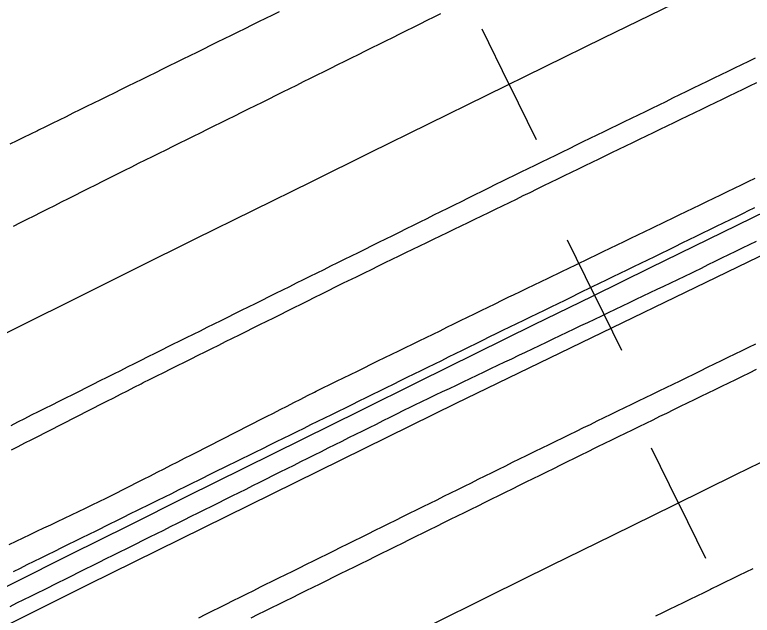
# Model space of a CAD drawing. Extents: x 1901471 to 1963503, y 756461 to 799997.
# Drawn here: x 1928810.1 to 1928906.3, y 772718.1 to 772796.4 of the extents above; entities that cross this region are included whole.
import ezdxf

# ---------------------------------------------------------------- set-up
doc = ezdxf.new("R2010")
doc.units = 0
for name, color, linetype in [('RD_EX_DR_ErosCtrl', 7, 'Continuous'), ('RD_EX_Fence_Other', 7, 'Continuous'), ('RD_EX_H2O', 7, 'Continuous'), ('RD_EX_Road', 7, 'Continuous'), ('RD_HC_Cl', 7, 'Continuous'), ('RD_HC_Data_Tic', 7, 'Continuous')]:
    doc.layers.add(name, color=color, linetype=linetype)

msp = doc.modelspace()

# ---------------------------------------------------------------- linework, layer by layer
at = {"layer": 'RD_EX_DR_ErosCtrl'}
for points in [[(1928809.37, 772727.32), (1928810.27, 772727.75), (1928811.17, 772728.18), (1928812.08, 772728.62), (1928812.98, 772729.05), (1928813.88, 772729.48), (1928814.78, 772729.91), (1928815.68, 772730.34), (1928816.58, 772730.78), (1928817.48, 772731.21), (1928818.39, 772731.64), (1928819.29, 772732.07), (1928820.19, 772732.51), (1928821.09, 772732.94), (1928821.99, 772733.37), (1928822.43, 772733.58), (1928823.32, 772734.03), (1928824.21, 772734.49), (1928825.1, 772734.94), (1928825.99, 772735.4), (1928826.88, 772735.85), (1928827.77, 772736.3), (1928828.66, 772736.76), (1928829.56, 772737.21), (1928830.45, 772737.67), (1928831.34, 772738.12), (1928832.23, 772738.57), (1928833.12, 772739.03), (1928834.01, 772739.48), (1928834.9, 772739.94), (1928835.79, 772740.39), (1928836.68, 772740.84), (1928837.57, 772741.3), (1928838.46, 772741.75), (1928839.35, 772742.21), (1928840.24, 772742.66), (1928841.13, 772743.11), (1928842.03, 772743.57), (1928842.92, 772744.02), (1928842.92, 772744.02), (1928843.81, 772744.48), (1928844.7, 772744.93), (1928845.59, 772745.39), (1928846.48, 772745.84), (1928847.37, 772746.29), (1928848.26, 772746.75), (1928849.15, 772747.2), (1928849.37, 772747.31), (1928850.27, 772747.75), (1928851.17, 772748.19), (1928852.06, 772748.63), (1928852.96, 772749.07), (1928853.86, 772749.51), (1928854.76, 772749.95), (1928855.66, 772750.39), (1928856.56, 772750.83), (1928857.45, 772751.27), (1928858.35, 772751.71), (1928859.25, 772752.15), (1928860.15, 772752.59), (1928861.05, 772753.03), (1928861.94, 772753.46), (1928862.84, 772753.9), (1928863.74, 772754.34), (1928864.64, 772754.78), (1928865.54, 772755.22), (1928866.43, 772755.66), (1928867.33, 772756.1), (1928868.23, 772756.54), (1928869.13, 772756.98), (1928870.03, 772757.42), (1928870.92, 772757.86), (1928871.82, 772758.3), (1928872.72, 772758.74), (1928873.62, 772759.18), (1928874.52, 772759.62), (1928875.12, 772759.91), (1928876.02, 772760.35), (1928876.92, 772760.78), (1928877.82, 772761.21), (1928878.72, 772761.65), (1928879.62, 772762.08), (1928881.43, 772762.95), (1928882.33, 772763.38), (1928883.23, 772763.82), (1928885.03, 772764.69), (1928885.93, 772765.12), (1928886.83, 772765.56), (1928887.73, 772765.99), (1928888.63, 772766.42), (1928889.53, 772766.86), (1928890.43, 772767.29), (1928891.33, 772767.73), (1928892.23, 772768.16), (1928893.14, 772768.59), (1928894.94, 772769.46), (1928895.84, 772769.9), (1928896.74, 772770.33), (1928897.64, 772770.76), (1928898.54, 772771.2), (1928899.44, 772771.63), (1928900.34, 772772.07), (1928901.24, 772772.5), (1928902.14, 772772.93), (1928902.14, 772772.93), (1928903.04, 772773.37), (1928903.94, 772773.81), (1928904.84, 772774.24), (1928905.74, 772774.68), (1928906.64, 772775.12)], [(1928906.75, 772766.87), (1928905.85, 772766.43), (1928904.95, 772765.99), (1928904.06, 772765.55), (1928903.16, 772765.11), (1928902.26, 772764.67), (1928901.36, 772764.23), (1928900.47, 772763.79), (1928899.57, 772763.35), (1928899.57, 772763.35), (1928898.67, 772762.9), (1928898.31, 772762.73), (1928897.41, 772762.3), (1928896.51, 772761.86), (1928895.6, 772761.43), (1928894.7, 772761), (1928893.8, 772760.57), (1928892.9, 772760.14), (1928891.99, 772759.71), (1928891.09, 772759.28), (1928890.19, 772758.85), (1928889.29, 772758.42), (1928888.38, 772757.99), (1928887.48, 772757.56), (1928886.58, 772757.13), (1928885.68, 772756.69), (1928884.78, 772756.26), (1928883.87, 772755.83), (1928882.97, 772755.4), (1928882.07, 772754.97), (1928881.17, 772754.54), (1928880.26, 772754.11), (1928879.36, 772753.68), (1928878.46, 772753.25), (1928877.56, 772752.82), (1928876.65, 772752.39), (1928875.75, 772751.96), (1928874.85, 772751.52), (1928873.95, 772751.09), (1928873.05, 772750.66), (1928872.14, 772750.23), (1928871.24, 772749.8), (1928870.34, 772749.37), (1928869.44, 772748.94), (1928868.53, 772748.51), (1928867.63, 772748.08), (1928866.73, 772747.65), (1928865.83, 772747.22), (1928864.92, 772746.79), (1928864.02, 772746.36), (1928863.12, 772745.92), (1928862.22, 772745.49), (1928861.67, 772745.23), (1928860.78, 772744.79), (1928859.88, 772744.34), (1928858.99, 772743.89), (1928858.09, 772743.45), (1928857.2, 772743), (1928856.3, 772742.56), (1928855.41, 772742.11), (1928854.51, 772741.66), (1928853.62, 772741.22), (1928852.72, 772740.77), (1928851.83, 772740.32), (1928850.93, 772739.88), (1928850.04, 772739.43), (1928849.14, 772738.99), (1928848.25, 772738.54), (1928847.36, 772738.09), (1928846.46, 772737.65), (1928845.57, 772737.2), (1928844.67, 772736.76), (1928843.78, 772736.31), (1928842.88, 772735.86), (1928842.88, 772735.86), (1928841.99, 772735.42), (1928841.09, 772734.97), (1928840.2, 772734.52), (1928839.3, 772734.08), (1928838.41, 772733.63), (1928837.51, 772733.19), (1928836.62, 772732.74), (1928835.72, 772732.29), (1928834.83, 772731.85), (1928833.94, 772731.4), (1928833.04, 772730.96), (1928832.15, 772730.51), (1928831.25, 772730.06), (1928830.36, 772729.62), (1928829.46, 772729.17), (1928828.57, 772728.72), (1928827.67, 772728.28), (1928826.78, 772727.83), (1928825.88, 772727.39), (1928824.99, 772726.94), (1928824.65, 772726.77), (1928823.76, 772726.33), (1928822.86, 772725.88), (1928821.97, 772725.44), (1928821.07, 772724.99), (1928820.18, 772724.55), (1928819.28, 772724.1), (1928818.39, 772723.66), (1928817.49, 772723.21), (1928816.6, 772722.77), (1928815.7, 772722.32), (1928813.91, 772721.43), (1928813.01, 772720.99), (1928812.12, 772720.54), (1928811.22, 772720.1), (1928810.33, 772719.66), (1928809.43, 772719.21)]]:
    msp.add_lwpolyline(points, dxfattribs=at)
at = {"layer": 'RD_EX_Fence_Other'}
msp.add_lwpolyline([(1928917.87, 772770.09), (1928867.58, 772745.7), (1928819.7, 772722.09), (1928769.62, 772697.1), (1928720.17, 772672.48), (1928670.24, 772646.66), (1928620.65, 772620.52), (1928563.65, 772590.34), (1928513.62, 772563.01), (1928468.74, 772538.96), (1928433.42, 772519.49), (1928395.84, 772498.25), (1928359.58, 772477.65), (1928320.9, 772456.31), (1928299.49, 772447.1), (1928277.55, 772438.33)], dxfattribs=at)
at = {"layer": 'RD_EX_H2O'}
msp.add_lwpolyline([(1928809.93, 772723.82), (1928810.83, 772724.26), (1928811.72, 772724.7), (1928812.62, 772725.15), (1928813.52, 772725.59), (1928814.41, 772726.03), (1928815.31, 772726.47), (1928816.21, 772726.92), (1928817.1, 772727.36), (1928818, 772727.8), (1928818.89, 772728.25), (1928819.79, 772728.69), (1928820.69, 772729.13), (1928822.48, 772730.02), (1928823.38, 772730.46), (1928824.27, 772730.9), (1928825.17, 772731.35), (1928826.07, 772731.79), (1928827.86, 772732.68), (1928828.76, 772733.12), (1928829.65, 772733.56), (1928830.55, 772734), (1928831.44, 772734.45), (1928832.34, 772734.89), (1928833.24, 772735.33), (1928834.13, 772735.78), (1928835.93, 772736.66), (1928837.95, 772737.66), (1928838.85, 772738.1), (1928839.74, 772738.54), (1928840.64, 772738.99), (1928841.54, 772739.43), (1928842.44, 772739.87), (1928843.33, 772740.31), (1928844.23, 772740.75), (1928845.13, 772741.19), (1928846.02, 772741.64), (1928846.92, 772742.08), (1928847.82, 772742.52), (1928848.71, 772742.96), (1928849.61, 772743.4), (1928850.51, 772743.84), (1928851.41, 772744.28), (1928852.3, 772744.73), (1928853.2, 772745.17), (1928854.1, 772745.61), (1928854.99, 772746.05), (1928855.89, 772746.49), (1928856.79, 772746.93), (1928857.69, 772747.37), (1928858.58, 772747.82), (1928859.48, 772748.26), (1928860.38, 772748.7), (1928861.27, 772749.14), (1928862.17, 772749.58), (1928863.07, 772750.02), (1928863.07, 772750.02), (1928863.96, 772750.47), (1928864.86, 772750.91), (1928865.76, 772751.35), (1928866.66, 772751.79), (1928867.55, 772752.23), (1928868.45, 772752.67), (1928869.35, 772753.11), (1928870.24, 772753.56), (1928871.14, 772754), (1928872.04, 772754.44), (1928872.85, 772754.84), (1928873.75, 772755.28), (1928874.65, 772755.71), (1928876.45, 772756.59), (1928877.35, 772757.03), (1928878.24, 772757.47), (1928879.14, 772757.9), (1928880.04, 772758.34), (1928880.94, 772758.78), (1928881.84, 772759.22), (1928882.74, 772759.65), (1928883.64, 772760.09), (1928885.44, 772760.97), (1928886.33, 772761.4), (1928887.23, 772761.84), (1928888.13, 772762.28), (1928889.03, 772762.72), (1928889.93, 772763.16), (1928890.83, 772763.59), (1928891.73, 772764.03), (1928893.53, 772764.91), (1928894.42, 772765.34), (1928895.32, 772765.78), (1928896.22, 772766.22), (1928897.12, 772766.66), (1928898.92, 772767.53), (1928899.82, 772767.97), (1928900.72, 772768.41), (1928901.61, 772768.85), (1928902.51, 772769.28), (1928903.41, 772769.72), (1928904.31, 772770.16), (1928905.21, 772770.6), (1928905.68, 772770.83), (1928906.58, 772771.27)], dxfattribs=at)
at = {"layer": 'RD_EX_Road'}
for points in [[(1928844.58, 772796.82), (1928843.68, 772796.38), (1928842.78, 772795.94), (1928841.89, 772795.5), (1928840.99, 772795.05), (1928840.09, 772794.61), (1928839.19, 772794.17), (1928838.3, 772793.73), (1928837.4, 772793.29), (1928836.5, 772792.85), (1928835.61, 772792.4), (1928834.71, 772791.96), (1928833.81, 772791.52), (1928832.91, 772791.08), (1928832.02, 772790.64), (1928831.12, 772790.2), (1928830.22, 772789.76), (1928829.33, 772789.31), (1928828.43, 772788.87), (1928827.53, 772788.43), (1928826.64, 772787.99), (1928825.74, 772787.55), (1928824.84, 772787.11), (1928824.84, 772787.11), (1928823.94, 772786.66), (1928823.05, 772786.22), (1928822.15, 772785.78), (1928821.25, 772785.34), (1928820.36, 772784.9), (1928819.46, 772784.46), (1928818.56, 772784.02), (1928817.66, 772783.57), (1928816.77, 772783.13), (1928815.87, 772782.69), (1928814.97, 772782.25), (1928814.08, 772781.81), (1928813.18, 772781.37), (1928813.04, 772781.3), (1928812.14, 772780.85), (1928811.24, 772780.41), (1928810.35, 772779.97), (1928809.45, 772779.53)], [(1928809.94, 772768.87), (1928810.83, 772769.32), (1928811.72, 772769.77), (1928812.62, 772770.22), (1928813.51, 772770.67), (1928814.4, 772771.12), (1928815.3, 772771.56), (1928816.19, 772772.01), (1928817.08, 772772.46), (1928817.98, 772772.91), (1928818.87, 772773.36), (1928819.76, 772773.81), (1928820.66, 772774.26), (1928821.55, 772774.71), (1928822.44, 772775.16), (1928823.33, 772775.61), (1928823.55, 772775.72), (1928824.45, 772776.16), (1928825.34, 772776.6), (1928826.24, 772777.05), (1928827.14, 772777.49), (1928828.03, 772777.94), (1928828.93, 772778.38), (1928829.82, 772778.82), (1928830.72, 772779.27), (1928831.62, 772779.71), (1928832.51, 772780.16), (1928833.41, 772780.6), (1928834.3, 772781.04), (1928835.2, 772781.49), (1928836.1, 772781.93), (1928836.99, 772782.38), (1928837.89, 772782.82), (1928838.78, 772783.26), (1928839.68, 772783.71), (1928840.57, 772784.15), (1928841.47, 772784.6), (1928842.37, 772785.04), (1928843.26, 772785.48), (1928844.16, 772785.93), (1928845.05, 772786.37), (1928845.95, 772786.82), (1928846.85, 772787.26), (1928847.74, 772787.7), (1928848.64, 772788.15), (1928849.53, 772788.59), (1928850.43, 772789.04), (1928851.32, 772789.48), (1928852.22, 772789.92), (1928853.12, 772790.37), (1928854.01, 772790.81), (1928854.91, 772791.26), (1928855.8, 772791.7), (1928856.7, 772792.14), (1928857.6, 772792.59), (1928858.49, 772793.03), (1928859.39, 772793.48), (1928860.28, 772793.92), (1928861.18, 772794.36), (1928862.07, 772794.81), (1928862.97, 772795.25), (1928863.87, 772795.7), (1928864.76, 772796.14), (1928865.66, 772796.58)], [(1928809.61, 772742.87), (1928810.5, 772743.32), (1928811.39, 772743.77), (1928812.29, 772744.22), (1928813.18, 772744.66), (1928814.07, 772745.11), (1928814.97, 772745.56), (1928815.86, 772746.01), (1928816.76, 772746.46), (1928817.65, 772746.9), (1928818.54, 772747.35), (1928819.44, 772747.8), (1928820.33, 772748.25), (1928821.23, 772748.7), (1928822.12, 772749.14), (1928823.01, 772749.59), (1928823.91, 772750.04), (1928824.8, 772750.49), (1928825.69, 772750.94), (1928826.59, 772751.38), (1928827.48, 772751.83), (1928828.38, 772752.28), (1928829.27, 772752.73), (1928830.16, 772753.18), (1928830.71, 772753.45), (1928831.6, 772753.89), (1928832.5, 772754.33), (1928833.39, 772754.78), (1928834.29, 772755.22), (1928835.19, 772755.67), (1928836.08, 772756.11), (1928836.98, 772756.55), (1928837.87, 772757), (1928838.77, 772757.44), (1928839.67, 772757.89), (1928840.56, 772758.33), (1928841.46, 772758.77), (1928842.35, 772759.22), (1928843.25, 772759.66), (1928844.14, 772760.1), (1928845.04, 772760.55), (1928845.94, 772760.99), (1928846.83, 772761.44), (1928847.73, 772761.88), (1928848.62, 772762.32), (1928849.52, 772762.77), (1928850.42, 772763.21), (1928851.31, 772763.66), (1928852.21, 772764.1), (1928853.1, 772764.54), (1928854, 772764.99), (1928854.89, 772765.43), (1928855.79, 772765.87), (1928856.69, 772766.32), (1928857.58, 772766.76), (1928858.48, 772767.21), (1928859.37, 772767.65), (1928860.27, 772768.09), (1928861.16, 772768.54), (1928862.06, 772768.98), (1928862.96, 772769.43), (1928863.85, 772769.87), (1928864.75, 772770.31), (1928865.64, 772770.76), (1928866.54, 772771.2), (1928867.44, 772771.64), (1928868.33, 772772.09), (1928869.23, 772772.53), (1928870.12, 772772.98), (1928871.02, 772773.42), (1928871.91, 772773.86), (1928872.81, 772774.31), (1928873.71, 772774.75), (1928874.33, 772775.06), (1928875.23, 772775.5), (1928876.13, 772775.93), (1928877.03, 772776.37), (1928877.93, 772776.81), (1928878.83, 772777.25), (1928879.73, 772777.69), (1928880.63, 772778.12), (1928881.52, 772778.56), (1928882.42, 772779), (1928883.32, 772779.44), (1928884.22, 772779.88), (1928885.12, 772780.31), (1928886.02, 772780.75), (1928886.92, 772781.19), (1928887.82, 772781.63), (1928888.71, 772782.07), (1928889.61, 772782.5), (1928890.51, 772782.94), (1928891.41, 772783.38), (1928892.31, 772783.82), (1928893.21, 772784.26), (1928894.11, 772784.69), (1928895.01, 772785.13), (1928895.9, 772785.57), (1928896.8, 772786.01), (1928897.7, 772786.45), (1928898.6, 772786.88), (1928899.5, 772787.32), (1928900.4, 772787.76), (1928901.3, 772788.2), (1928902.2, 772788.64), (1928903.1, 772789.07), (1928903.99, 772789.51), (1928904.89, 772789.95), (1928905.79, 772790.39), (1928906.69, 772790.83)], [(1928809.64, 772739.66), (1928810.53, 772740.12), (1928811.42, 772740.57), (1928812.31, 772741.03), (1928813.2, 772741.48), (1928814.09, 772741.93), (1928814.98, 772742.39), (1928815.87, 772742.84), (1928816.76, 772743.3), (1928817.65, 772743.75), (1928818.54, 772744.21), (1928819.44, 772744.66), (1928820.33, 772745.12), (1928821.22, 772745.57), (1928822.11, 772746.03), (1928823, 772746.48), (1928823.89, 772746.94), (1928824.78, 772747.39), (1928825.67, 772747.84), (1928826.56, 772748.3), (1928826.84, 772748.44), (1928827.74, 772748.89), (1928828.63, 772749.33), (1928829.53, 772749.78), (1928830.42, 772750.22), (1928831.32, 772750.67), (1928832.21, 772751.11), (1928833.11, 772751.56), (1928834, 772752.01), (1928834.9, 772752.45), (1928835.79, 772752.9), (1928836.69, 772753.34), (1928837.58, 772753.79), (1928838.48, 772754.23), (1928839.37, 772754.68), (1928840.27, 772755.12), (1928841.16, 772755.57), (1928842.06, 772756.02), (1928842.95, 772756.46), (1928843.85, 772756.91), (1928844.74, 772757.35), (1928845.64, 772757.8), (1928846.53, 772758.24), (1928847.43, 772758.69), (1928848.32, 772759.13), (1928849.22, 772759.58), (1928850.11, 772760.03), (1928851.01, 772760.47), (1928851.9, 772760.92), (1928852.8, 772761.36), (1928853.69, 772761.81), (1928853.9, 772761.91), (1928854.8, 772762.35), (1928855.7, 772762.78), (1928856.6, 772763.22), (1928857.5, 772763.66), (1928858.4, 772764.09), (1928859.3, 772764.53), (1928860.2, 772764.97), (1928861.1, 772765.4), (1928862, 772765.84), (1928862.9, 772766.28), (1928863.8, 772766.71), (1928864.7, 772767.15), (1928865.6, 772767.59), (1928866.5, 772768.02), (1928867.4, 772768.46), (1928868.3, 772768.9), (1928869.19, 772769.33), (1928870.09, 772769.77), (1928870.99, 772770.21), (1928871.89, 772770.64), (1928872.79, 772771.08), (1928873.69, 772771.52), (1928874.59, 772771.95), (1928875.49, 772772.39), (1928876.39, 772772.83), (1928877.29, 772773.26), (1928878.19, 772773.7), (1928879.09, 772774.14), (1928879.99, 772774.57), (1928880.89, 772775.01), (1928881.79, 772775.45), (1928882.69, 772775.88), (1928883.59, 772776.32), (1928884.48, 772776.76), (1928885.38, 772777.19), (1928886.28, 772777.63), (1928887.18, 772778.07), (1928887.96, 772778.44), (1928888.86, 772778.88), (1928889.76, 772779.32), (1928890.66, 772779.75), (1928891.56, 772780.19), (1928892.46, 772780.62), (1928893.36, 772781.06), (1928894.26, 772781.5), (1928895.16, 772781.93), (1928896.06, 772782.37), (1928896.96, 772782.8), (1928897.86, 772783.24), (1928898.76, 772783.68), (1928899.66, 772784.11), (1928900.56, 772784.55), (1928901.46, 772784.99), (1928902.36, 772785.42), (1928903.25, 772785.86), (1928904.15, 772786.29), (1928905.05, 772786.73), (1928905.95, 772787.17), (1928906.85, 772787.6)], [(1928834.09, 772717.78), (1928834.99, 772718.23), (1928835.88, 772718.67), (1928836.78, 772719.12), (1928837.67, 772719.56), (1928838.57, 772720.01), (1928839.46, 772720.45), (1928840.36, 772720.9), (1928841.26, 772721.34), (1928842.15, 772721.79), (1928842.75, 772722.09), (1928843.65, 772722.53), (1928844.54, 772722.97), (1928845.44, 772723.42), (1928846.33, 772723.86), (1928847.23, 772724.3), (1928848.13, 772724.75), (1928849.02, 772725.19), (1928849.92, 772725.63), (1928850.81, 772726.08), (1928851.71, 772726.52), (1928852.61, 772726.96), (1928853.5, 772727.41), (1928854.4, 772727.85), (1928855.3, 772728.3), (1928856.19, 772728.74), (1928857.09, 772729.18), (1928857.98, 772729.63), (1928858.88, 772730.07), (1928859.78, 772730.51), (1928860.67, 772730.96), (1928861.57, 772731.4), (1928862.46, 772731.84), (1928863.36, 772732.29), (1928864.26, 772732.73), (1928865.15, 772733.17), (1928866.05, 772733.62), (1928866.94, 772734.06), (1928867.84, 772734.51), (1928868.74, 772734.95), (1928869.63, 772735.39), (1928870.53, 772735.84), (1928871.42, 772736.28), (1928872.32, 772736.72), (1928873.22, 772737.17), (1928874.11, 772737.61), (1928875.01, 772738.05), (1928875.9, 772738.5), (1928876.8, 772738.94), (1928877.7, 772739.38), (1928877.95, 772739.51), (1928878.85, 772739.94), (1928879.75, 772740.38), (1928880.64, 772740.82), (1928881.54, 772741.26), (1928882.44, 772741.69), (1928883.34, 772742.13), (1928884.24, 772742.57), (1928885.14, 772743), (1928886.04, 772743.44), (1928886.94, 772743.88), (1928887.84, 772744.32), (1928888.74, 772744.75), (1928889.64, 772745.19), (1928890.53, 772745.63), (1928891.43, 772746.07), (1928892.33, 772746.5), (1928893.23, 772746.94), (1928894.13, 772747.38), (1928895.03, 772747.82), (1928895.93, 772748.25), (1928896.83, 772748.69), (1928897.73, 772749.13), (1928898.63, 772749.56), (1928899.52, 772750), (1928900.42, 772750.44), (1928901.32, 772750.88), (1928902.22, 772751.31), (1928903.12, 772751.75), (1928904.02, 772752.19), (1928904.92, 772752.63), (1928905.82, 772753.06), (1928906.72, 772753.5)], [(1928840.93, 772717.78), (1928841.82, 772718.22), (1928842.72, 772718.66), (1928843.62, 772719.11), (1928844.51, 772719.55), (1928845.41, 772719.99), (1928846.31, 772720.43), (1928847.2, 772720.88), (1928848.1, 772721.32), (1928848.99, 772721.76), (1928849.89, 772722.2), (1928850.79, 772722.65), (1928851.68, 772723.09), (1928852.58, 772723.53), (1928853.48, 772723.98), (1928854.37, 772724.42), (1928855.27, 772724.86), (1928856.17, 772725.3), (1928857.06, 772725.75), (1928857.96, 772726.19), (1928858.86, 772726.63), (1928859.75, 772727.08), (1928860.65, 772727.52), (1928861.54, 772727.96), (1928862.44, 772728.4), (1928863.34, 772728.85), (1928864.23, 772729.29), (1928865.13, 772729.73), (1928866.03, 772730.18), (1928866.92, 772730.62), (1928867.82, 772731.06), (1928868.72, 772731.5), (1928869.61, 772731.95), (1928870.51, 772732.39), (1928871.41, 772732.83), (1928872.3, 772733.28), (1928873.2, 772733.72), (1928874.09, 772734.16), (1928874.99, 772734.6), (1928875.89, 772735.05), (1928876.78, 772735.49), (1928877.68, 772735.93), (1928878.58, 772736.38), (1928879.47, 772736.82), (1928880.37, 772737.26), (1928881.27, 772737.7), (1928882.16, 772738.15), (1928883.06, 772738.59), (1928883.95, 772739.03), (1928884.85, 772739.47), (1928885.75, 772739.92), (1928886.12, 772740.1), (1928887.02, 772740.54), (1928887.92, 772740.98), (1928888.82, 772741.42), (1928889.72, 772741.85), (1928890.62, 772742.29), (1928891.52, 772742.73), (1928892.41, 772743.17), (1928893.31, 772743.61), (1928894.21, 772744.05), (1928895.11, 772744.48), (1928896.01, 772744.92), (1928896.91, 772745.36), (1928897.81, 772745.8), (1928898.71, 772746.24), (1928899.6, 772746.67), (1928900.5, 772747.11), (1928901.4, 772747.55), (1928902.3, 772747.99), (1928903.2, 772748.43), (1928904.1, 772748.87), (1928905, 772749.3), (1928905.89, 772749.74), (1928906.79, 772750.18)], [(1928906.32, 772724.16), (1928905.42, 772723.72), (1928904.52, 772723.28), (1928903.62, 772722.84), (1928902.72, 772722.4), (1928901.83, 772721.97), (1928900.93, 772721.53), (1928900.82, 772721.47), (1928899.92, 772721.04), (1928899.02, 772720.6), (1928898.13, 772720.16), (1928897.23, 772719.72), (1928896.33, 772719.28), (1928895.43, 772718.84), (1928894.53, 772718.4), (1928893.63, 772717.96)]]:
    msp.add_lwpolyline(points, dxfattribs=at)
at = {"layer": 'RD_HC_Cl'}
for centre, radius, start, end in [((1933934.019, 762479.741), 11482.379, 112.0131601, 122.8458902), ((1933920.665, 762509.144), 11420.505, 112.014247, 122.8463779), ((1933910.025, 762523.402), 11373.858, 112.013249, 123.5418878)]:
    msp.add_arc(centre, radius, start, end, dxfattribs=at)
at = {"layer": 'RD_HC_Data_Tic'}
for p, q in [((1928874.546, 772787.347), (1928871.021, 772794.529)), ((1928874.546, 772787.347), (1928878.071, 772780.166)), ((1928885.673, 772759.84), (1928882.146, 772767.021)), ((1928885.673, 772759.84), (1928889.2, 772752.66)), ((1928896.621, 772732.733), (1928893.095, 772739.913)), ((1928896.621, 772732.733), (1928900.148, 772725.552))]:
    msp.add_line(p, q, dxfattribs=at)

doc.saveas('drawing.dxf')
